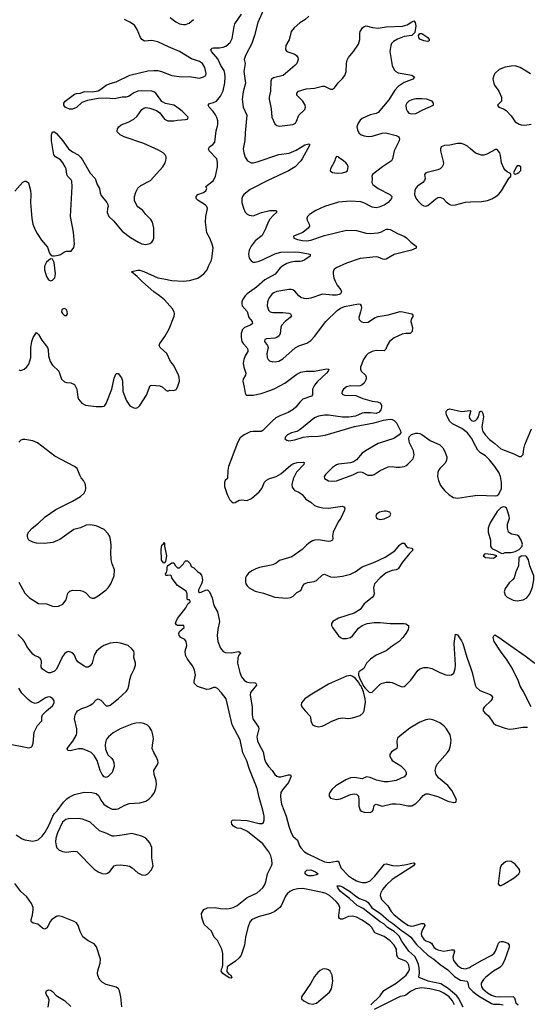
# Model space of a CAD drawing. Header units: inches. Extents: x 1449094 to 1618372, y 389908 to 534307.
# Tile 421 of 494: x 1565459 to 1570572, y 485375 to 495290. Entities that reach past the tile are written whole.
import ezdxf

# ---------------------------------------------------------------- set-up
doc = ezdxf.new("R2010")
doc.units = ezdxf.units.IN
doc.header["$MEASUREMENT"] = 0
for name, color, linetype in [('B5468', 7, 'Continuous'), ('B5469', 7, 'Continuous'), ('B5478', 7, 'Continuous'), ('B5479', 7, 'Continuous')]:
    doc.layers.add(name, color=color, linetype=linetype)

msp = doc.modelspace()

# ---------------------------------------------------------------- linework, layer by layer
at = {"layer": 'B5468', "color": 5}
for points, elevation in [([(1565450, 489628), (1565510, 489515.5), (1565557.1, 489470), (1565610, 489433.4), (1565650, 489412), (1565730, 489407.7), (1565790, 489384.9), (1565810, 489381.5), (1565850, 489384.4), (1565894.9, 489405.1), (1565928.2, 489450), (1565944.2, 489515.8), (1565963.6, 489536.4), (1565990, 489546.5), (1566070, 489543.2), (1566096.5, 489536.5), (1566122, 489522), (1566170, 489473), (1566190, 489466.4), (1566210, 489466.7), (1566250, 489488.7), (1566330, 489548.4), (1566351.6, 489570), (1566376.9, 489610), (1566409.8, 489690.2), (1566413.5, 489750), (1566389.6, 489810), (1566381.6, 489850), (1566378.7, 489930), (1566382, 489990), (1566380.9, 490000)], 520), ([(1566917.4, 490000), (1566917, 489990), (1566936.4, 489890), (1566926.2, 489833.8), (1566918, 489822), (1566910, 489819.3), (1566888.7, 489848.7), (1566882.8, 489957.2), (1566890, 489998), (1566892.2, 490000)], 480), ([(1568348.8, 490000), (1568303.5, 489956.5), (1568198.5, 489881.5), (1568076.9, 489843.1), (1568043.2, 489816.8), (1568010, 489801.5), (1567873.9, 489773.9), (1567838.2, 489761.8), (1567798.7, 489741.3), (1567764.5, 489715.6), (1567743.1, 489690), (1567733.8, 489670), (1567732.3, 489630), (1567738.2, 489610), (1567749.5, 489589.5), (1567769.5, 489569.5), (1567830, 489536.5), (1567914.1, 489514.1), (1568030, 489473.8), (1568150, 489466.7), (1568187.3, 489472.7), (1568214.3, 489485.7), (1568250, 489521.3), (1568290, 489543.8), (1568311.1, 489590), (1568329.1, 489610.9), (1568358.2, 489621.8), (1568426.3, 489633.7), (1568450, 489642.6), (1568510, 489701.3), (1568530, 489708.5), (1568590, 489680.9), (1568630, 489676.5), (1568710, 489687.1), (1568792, 489708), (1568838, 489730), (1568910, 489779.8), (1569033.1, 489826.9), (1569141.7, 489878.3), (1569236.5, 489943.5), (1569285.3, 490000)], 520), ([(1569344, 490000), (1569350.8, 489990), (1569370, 489976.3), (1569412, 489970), (1569418.8, 489950), (1569384.2, 489915.8), (1569313.2, 489826.8), (1569270, 489759.5), (1569250.3, 489749.7), (1569210, 489742.6), (1569150, 489720.4), (1569090.3, 489670), (1569034, 489610), (1569021.1, 489570), (1569030.3, 489510), (1569024.4, 489490), (1569009, 489471), (1568930, 489407.6), (1568888.4, 489351.6), (1568826.5, 489313.5), (1568670, 489264), (1568612.7, 489230), (1568599.6, 489210), (1568600.6, 489190), (1568608.7, 489170), (1568670, 489087.2), (1568690, 489068.7), (1568710, 489060.5), (1568730, 489059.1), (1568750, 489059.1), (1568790, 489070.7), (1568810, 489087.3), (1568870, 489163), (1568910, 489190.4), (1568958, 489210), (1569030, 489219.5), (1569090, 489218.7), (1569190, 489208.8), (1569330, 489210.4), (1569350, 489205.5), (1569374, 489190), (1569375.5, 489170), (1569370.5, 489150.5), (1569348.5, 489110), (1569318.7, 489070), (1569280.3, 489030), (1569210, 488982.6), (1569150, 488933.7), (1569050, 488891.1), (1568993, 488850), (1568952.4, 488810), (1568924, 488756), (1568875.9, 488724.1), (1568870.3, 488710), (1568872.4, 488690), (1568881.7, 488661.7), (1568920.7, 488580.7), (1568938, 488558), (1568980, 488520), (1568990, 488514), (1569010, 488517.4), (1569090, 488598), (1569110, 488610.3), (1569150, 488620.2), (1569190, 488620.8), (1569210, 488616.5), (1569290, 488578.4), (1569310, 488572.7), (1569330, 488575.5), (1569350, 488587.7), (1569399.1, 488640.9), (1569470, 488737.1), (1569490, 488754), (1569530, 488767), (1569570, 488767.6), (1569610, 488758.3), (1569690, 488716), (1569750, 488691.8), (1569790, 488688.5), (1569810, 488692.7), (1569831.3, 488710), (1569845.1, 488754.9), (1569847.5, 488792.5), (1569834, 489010), (1569850, 489102), (1569870, 489094.8), (1569910, 489036.3), (1569922.6, 489010), (1569962.9, 488870), (1570000, 488768)], 520), ([(1568995.9, 485370), (1569090, 485461.1), (1569126.7, 485513.3), (1569252.6, 485590), (1569352.8, 485670), (1569379.1, 485710), (1569384.5, 485730), (1569378.4, 485770), (1569369, 485790), (1569350, 485811.2), (1569277.5, 485837.4), (1569266.3, 485846.3), (1569259.1, 485870), (1569253, 485930), (1569229.9, 485970), (1569190, 486014.4), (1569130, 486059.9), (1569034.6, 486094.6), (1569006, 486150), (1568985.7, 486170), (1568910, 486223.1), (1568850, 486252.5), (1568810, 486263.4), (1568770, 486259.6), (1568710, 486233.3), (1568690, 486232.3), (1568680, 486240), (1568673.3, 486250), (1568672.3, 486270), (1568684.2, 486350), (1568670, 486383.1), (1568647, 486410), (1568580.7, 486470), (1568543.9, 486490), (1568510, 486500.5), (1568310, 486541.2), (1568260.7, 486539.3), (1568212.3, 486527.7), (1568179.5, 486510), (1568153.2, 486486.8), (1568136.8, 486463.2), (1568092.1, 486367.9), (1568078.7, 486350), (1568028.1, 486310), (1567984.9, 486290), (1567862.2, 486257.8), (1567795.5, 486224.5), (1567776.8, 486203.2), (1567757.1, 486150), (1567732.1, 486050), (1567723.7, 485970), (1567690, 485868.7), (1567670, 485842), (1567631.3, 485810), (1567547.5, 485752.5), (1567545.1, 485705.1), (1567562.5, 485682.5), (1567586, 485670), (1567594.8, 485645.2), (1567590, 485638), (1567570, 485642.7), (1567505.9, 485685.9), (1567489.8, 485710), (1567491.8, 485730), (1567502.4, 485750), (1567506.7, 485773.3), (1567505.5, 485885.5), (1567495.8, 485930), (1567450, 486018.4), (1567419.3, 486050), (1567391.9, 486111.9), (1567318.6, 486178.6), (1567294, 486250), (1567288.7, 486290), (1567314, 486330), (1567352.1, 486347.9), (1567429.6, 486350.4), (1567481.2, 486341.2), (1567538, 486338), (1567570, 486339.7), (1567610, 486349.2), (1567650, 486370.8), (1567749.1, 486450.9), (1567850, 486498.2), (1567909.1, 486550), (1567925.2, 486574.8), (1567938.3, 486610), (1567955.5, 486690), (1567995.4, 486770), (1568000.7, 486790), (1568000.2, 486830), (1567988.7, 486870), (1567969.9, 486910), (1567909.3, 486990), (1567754.6, 487114.6), (1567690, 487145.9), (1567650.7, 487150.7), (1567630, 487158.5), (1567611.6, 487170), (1567594.5, 487190), (1567592, 487210), (1567597, 487223), (1567604, 487230), (1567626.7, 487233.3), (1567750, 487227.8), (1567870, 487194.7), (1567902.6, 487197.4), (1567914, 487206), (1567921.7, 487230), (1567920.8, 487270), (1567908.1, 487330), (1567870, 487459.5), (1567849.9, 487550), (1567769.1, 487750), (1567745.7, 487825.7), (1567707.3, 487907.3), (1567679.4, 488039.4), (1567598, 488190), (1567540.3, 488450), (1567493, 488513), (1567450, 488555.1), (1567430, 488564.2), (1567410, 488566), (1567370, 488549.7), (1567345.6, 488545.6), (1567250, 488574.5), (1567217, 488610), (1567215.6, 488630), (1567229.8, 488690), (1567220.8, 488740.8), (1567202.2, 488782.2), (1567150, 488851.6), (1567127.7, 488890), (1567125.3, 488930), (1567141.6, 488990), (1567137, 489030), (1567121.2, 489050), (1567082, 489070), (1567064, 489090), (1567062.7, 489110), (1567069.5, 489130.5), (1567116, 489170), (1567113.2, 489190), (1567050, 489189), (1567037.5, 489197.5), (1567029.6, 489210), (1567033.6, 489230), (1567050, 489261.6), (1567131.8, 489368.2), (1567153.1, 489406.9), (1567175.1, 489430), (1567175.1, 489435.1), (1567170, 489448), (1567149.3, 489449.3), (1567144.9, 489464.9), (1567146.8, 489510), (1567136.7, 489536.6), (1567050, 489592.6), (1567004, 489650), (1566991.6, 489670), (1566987.7, 489687.7), (1566977.5, 489697.5), (1566950, 489692), (1566933.2, 489693.2), (1566930, 489698), (1566928.3, 489710), (1566937.2, 489722.7), (1566945.4, 489750), (1566943.6, 489776.4), (1566949.3, 489790.7), (1566990, 489821), (1567010, 489822), (1567030, 489792), (1567050, 489772), (1567070, 489772), (1567108, 489810), (1567118, 489830), (1567130, 489842), (1567150, 489842), (1567175.3, 489815.3), (1567185.4, 489785.4), (1567214, 489770), (1567254, 489730), (1567270, 489722), (1567290, 489698), (1567300.5, 489650), (1567297, 489630), (1567291.2, 489608.8), (1567259.3, 489550), (1567259.1, 489530), (1567270, 489523.1), (1567286.2, 489526.2), (1567330, 489547), (1567350, 489548.4), (1567370, 489530.4), (1567398, 489470), (1567415.1, 489390), (1567450, 489328), (1567469.3, 489250), (1567470, 489229), (1567453.6, 489150), (1567448.8, 489088.8), (1567455.5, 489030), (1567480.3, 488960.3), (1567507, 488927), (1567530, 488917.1), (1567590, 488913.2), (1567667.7, 488927.7), (1567679.5, 488919.5), (1567681.6, 488910), (1567667.8, 488892.3), (1567655.9, 488864.1), (1567653.2, 488810), (1567677.5, 488717.5), (1567694.7, 488674.7), (1567719.6, 488639.7), (1567742.8, 488622.8), (1567770, 488615), (1567831.6, 488611.6), (1567841.6, 488601.6), (1567843.7, 488590), (1567785.2, 488514.8), (1567778.8, 488490), (1567801.3, 488370), (1567801.2, 488290), (1567807.6, 488250), (1567865.2, 488165.2), (1567867.1, 488150), (1567847.8, 488070), (1567854.2, 488030), (1567870, 487990.2), (1567910, 487917.4), (1567924.9, 487844.9), (1567937.7, 487810), (1567965.9, 487770), (1568003.3, 487730), (1568030, 487689.2), (1568050, 487671.8), (1568070, 487666), (1568090, 487666.7), (1568167.1, 487687.1), (1568185.8, 487685.8), (1568193.4, 487673.4), (1568167.6, 487610), (1568104.5, 487535.5), (1568090.1, 487510), (1568085.3, 487474.7), (1568088.9, 487430), (1568097.4, 487390), (1568143.3, 487270), (1568168.6, 487170), (1568190, 487113.4), (1568211.8, 487070), (1568258.5, 487030), (1568278.6, 486970), (1568291, 486950), (1568329.2, 486910), (1568360.9, 486890), (1568530, 486811.2), (1568575.6, 486804.4), (1568650, 486818.2), (1568670, 486815.8), (1568693.6, 486750), (1568769.8, 486669.8), (1568810, 486640.9), (1568850, 486619.3), (1568870, 486610.7), (1568910, 486603.3), (1568950, 486601.5), (1568990, 486619.2), (1569035.6, 486664.4), (1569133.6, 486786.4), (1569150, 486790.6), (1569214.1, 486774.1), (1569269.4, 486769.4), (1569356.4, 486783.6), (1569410, 486797.7), (1569430, 486799.3), (1569435.8, 486795.8), (1569438.4, 486790), (1569426.4, 486770), (1569210, 486631.9), (1569150, 486574.3), (1569114.1, 486530), (1569092.7, 486490), (1569089.5, 486470), (1569103.5, 486430), (1569166.4, 486366.4), (1569199.3, 486310), (1569230, 486276.4), (1569310, 486211.2), (1569370, 486173.7), (1569403.6, 486163.6), (1569430, 486164.3), (1569507.6, 486187.6), (1569534.4, 486190), (1569538.7, 486170), (1569517.1, 486130), (1569503.6, 486090), (1569505.9, 486065.9), (1569529.4, 486030), (1569550, 486014.4), (1569590, 486001.2), (1569608, 485990), (1569631, 485950), (1569650, 485933.9), (1569670, 485925), (1569730, 485911.8), (1569804.9, 485924.9), (1569830, 485923.6), (1569839.7, 485910), (1569821.9, 485850), (1569830, 485815.8), (1569870, 485767.5), (1569910, 485739.7), (1569950, 485733.9), (1569990, 485745.5), (1570000, 485751.4)], 480), ([(1565423.6, 487083.6), (1565483.4, 487043.4), (1565510, 487031.8), (1565590, 487017.6), (1565646.6, 487033.4), (1565687, 487070), (1565715.6, 487110), (1565756.6, 487183.4), (1565793.2, 487270), (1565810, 487298), (1565836.5, 487323.5), (1565901.2, 487410), (1565935.3, 487444.7), (1565958.3, 487461.7), (1566010, 487488.4), (1566110, 487510.3), (1566187.1, 487507.1), (1566230, 487497.1), (1566255.6, 487475.6), (1566275.5, 487430), (1566307.7, 487390), (1566350, 487359.5), (1566390, 487340.3), (1566430, 487340.2), (1566450, 487345.5), (1566517.8, 487382.2), (1566562.4, 487397.6), (1566670, 487403.2), (1566730, 487422), (1566759.1, 487440.9), (1566790, 487470.3), (1566816.1, 487510), (1566831.6, 487550), (1566836.8, 487590), (1566834.8, 487630), (1566814.2, 487690), (1566811, 487729), (1566847.8, 487790), (1566852.8, 487810), (1566851.2, 487830), (1566834, 487870), (1566809.8, 487910), (1566795, 487950), (1566795.7, 487984.3), (1566807.2, 488050), (1566801.7, 488090), (1566788.4, 488130), (1566766.5, 488166.5), (1566745.4, 488185.4), (1566710, 488203.5), (1566675.3, 488210), (1566630, 488207.6), (1566590, 488197.7), (1566470, 488150.6), (1566400.8, 488110), (1566353.8, 488070), (1566338, 488050), (1566327.8, 488030), (1566318.5, 487990), (1566324.1, 487944.1), (1566348.5, 487888.5), (1566386.7, 487850), (1566400.3, 487830), (1566408.5, 487810), (1566411.8, 487770), (1566390, 487709.4), (1566350, 487669.4), (1566330, 487659.3), (1566310, 487666), (1566288.4, 487688.5), (1566269.7, 487730), (1566239.8, 487830), (1566210, 487881.1), (1566180.4, 487910), (1566150, 487925.8), (1566090, 487947.2), (1566052.9, 487947.1), (1565968.5, 487928.5), (1565944, 487930), (1565940.1, 487940.1), (1565938.4, 487950), (1565995.4, 488024.6), (1566030.8, 488090), (1566035.5, 488110), (1566035, 488150), (1566009.8, 488250), (1566018.3, 488290), (1566030, 488315.5), (1566042.9, 488330), (1566085.9, 488354.1), (1566134, 488370), (1566170, 488388.2), (1566194.6, 488405.4), (1566230, 488441.6), (1566250, 488451.8), (1566278, 488438), (1566330, 488380.4), (1566350, 488379.5), (1566370, 488387), (1566449.6, 488450), (1566533.3, 488530), (1566547.8, 488550), (1566558.9, 488581.1), (1566570, 488644.7), (1566583.5, 488690), (1566613.7, 488750), (1566625.7, 488790), (1566625.4, 488810), (1566610, 488868), (1566612.4, 488910), (1566608.7, 488930), (1566590, 488956.4), (1566550, 488987.1), (1566473.3, 489013.3), (1566430, 489017.8), (1566370, 489012.3), (1566306.4, 488990), (1566276.5, 488970), (1566233.1, 488930), (1566210.3, 488890), (1566189.1, 488810.9), (1566170, 488782.7), (1566150, 488771.8), (1566130, 488771.6), (1566110, 488779.6), (1566044.6, 488824.6), (1566028, 488848), (1566009.5, 488890), (1565990, 488914), (1565950, 488926.6), (1565930, 488920.9), (1565910, 488906), (1565890, 488879.3), (1565831.4, 488750), (1565810.6, 488729.4), (1565770, 488713), (1565750, 488714.9), (1565730, 488723.2), (1565688.2, 488750), (1565676.8, 488770), (1565678.8, 488830), (1565670, 488853.3), (1565650, 488871.1), (1565607.9, 488888), (1565590, 488900.5), (1565530, 488979.8), (1565506.5, 489030), (1565492.2, 489050), (1565438.9, 489098.9)], 520), ([(1565330, 488001.6), (1565550, 487958.8), (1565574.2, 487965.8), (1565583.7, 487976.3), (1565593.4, 488006.6), (1565604.2, 488115.8), (1565637.7, 488182.3), (1565682, 488230), (1565681.2, 488270), (1565689.3, 488290), (1565728.2, 488331.8), (1565790, 488381.6), (1565807, 488410), (1565806.6, 488430), (1565792.9, 488452.9), (1565770, 488469.3), (1565750, 488472.3), (1565717.5, 488462.5), (1565650, 488414), (1565614.4, 488405.6), (1565578.6, 488418.6), (1565545.4, 488445.4), (1565481.2, 488510), (1565450, 488559)], 540), ([(1566486.4, 485350), (1566479, 485450), (1566466, 485510), (1566452.7, 485532.7), (1566430, 485549.6), (1566330, 485575.1), (1566294.3, 485594.3), (1566264.1, 485624.1), (1566246, 485666), (1566243.5, 485690), (1566246.1, 485713.9), (1566271.1, 485790), (1566271.3, 485830), (1566234.2, 485954.2), (1566210, 485985.2), (1566150, 486014), (1566096.2, 486056.2), (1566067.3, 486107.3), (1566049.6, 486170), (1566030, 486197), (1566009, 486210), (1565890, 486257), (1565850, 486266.6), (1565830, 486260.9), (1565784, 486230), (1565764.9, 486210), (1565734.9, 486145.1), (1565710, 486132.3), (1565690, 486142), (1565642.4, 486182.4), (1565594.2, 486194.2), (1565581.6, 486201.6), (1565576, 486210), (1565575.6, 486230), (1565587.8, 486272.2), (1565596.4, 486330), (1565595.6, 486350), (1565578.7, 486390), (1565530, 486458.3), (1565472.2, 486512.2), (1565410, 486591.1)], 520), ([(1569926.2, 485346.2), (1569878.3, 485438.3), (1569861.6, 485461.6), (1569775.5, 485535.5), (1569700, 485580), (1569573.3, 485610), (1569483.8, 485643.8), (1569479.7, 485650), (1569486.3, 485693.6), (1569483.6, 485743.6), (1569476.7, 485776.7), (1569453.6, 485833.6), (1569437.6, 485857.6), (1569380.3, 485910), (1569309.2, 486010), (1569280.2, 486060.2), (1569261.7, 486081.7), (1569229.9, 486109.9), (1569162.4, 486150), (1569125.5, 486185.5), (1569090, 486205.3), (1568919.2, 486339.2), (1568858, 486370), (1568782, 486442), (1568692, 486510), (1568662.7, 486550), (1568658, 486570), (1568682, 486570), (1568710, 486557.1), (1568790, 486508.2), (1568844.5, 486464.5), (1568881.5, 486441.5), (1568952.6, 486412.6), (1568970, 486401.3), (1569007.5, 486347.5), (1569093.2, 486290), (1569175.8, 486215.8), (1569216.9, 486190), (1569302.3, 486122.3), (1569377.8, 486070), (1569399, 486050), (1569457.5, 485977.5), (1569570, 485870.1), (1569631.8, 485830), (1569694.7, 485774.7), (1569770, 485723.2), (1569837, 485656.9), (1569900, 485620), (1569967, 485607), (1569974.4, 485594.4), (1569975, 485570), (1569984.6, 485544.6), (1570000, 485528.6)], 460), ([(1569838, 485370), (1569818.5, 485410), (1569783.4, 485450), (1569730, 485487.7), (1569690, 485508), (1569588.7, 485531.3), (1569510, 485540.4), (1569450, 485530.9), (1569395, 485505), (1569350, 485468.2), (1569330, 485460.2), (1569290, 485453.9), (1569030, 485324.4)], 480), ([(1565746.8, 485346.8), (1565756.5, 485416.5), (1565746.6, 485446.6), (1565729, 485470), (1565724, 485490), (1565730, 485512), (1565750, 485522), (1565770, 485518), (1565790, 485504.7), (1565825.5, 485465.5), (1565910, 485414), (1565973.4, 485353.4)], 520)]:
    msp.add_lwpolyline(points, dxfattribs=dict(at, elevation=elevation))
for points, elevation in [([(1568790, 488686), (1568750, 488678.2), (1568570, 488598.5), (1568384.4, 488490), (1568330.5, 488450), (1568298, 488410), (1568293.4, 488390), (1568302, 488370), (1568333, 488330), (1568380.5, 488280.5), (1568386.6, 488266.6), (1568390.4, 488230), (1568410, 488190.7), (1568430, 488179.3), (1568470, 488170.4), (1568504.4, 488175.6), (1568530, 488186), (1568597.6, 488222.4), (1568670, 488253.4), (1568710, 488261.1), (1568770, 488254.6), (1568810, 488258.7), (1568890, 488283.1), (1568918.4, 488310), (1568930, 488332), (1568941.8, 488418.2), (1568939.8, 488450), (1568922.7, 488522.7), (1568898.7, 488578.7), (1568890, 488585.7), (1568875.8, 488615.8), (1568839, 488659), (1568815.9, 488675.9)], 520), ([(1569590, 488245.3), (1569550, 488239.3), (1569490, 488216.1), (1569390, 488156.8), (1569290, 488079.1), (1569265.7, 488054.3), (1569256.1, 488030), (1569261.6, 487970), (1569258.8, 487950), (1569203.7, 487916.3), (1569187.6, 487890), (1569186, 487870), (1569211.4, 487831.4), (1569297.8, 487777.8), (1569337.8, 487737.8), (1569351.6, 487710), (1569352, 487690), (1569330, 487664.7), (1569250, 487629.8), (1569170, 487615.3), (1569130, 487616.4), (1569052, 487632), (1568990, 487659.1), (1568952.5, 487667.5), (1568910, 487644.5), (1568830, 487659.3), (1568790, 487655.3), (1568742.7, 487637.3), (1568643, 487577), (1568601.8, 487538.2), (1568583.1, 487510), (1568575.5, 487490), (1568574.8, 487470), (1568590, 487451), (1568650, 487439.5), (1568690, 487444.9), (1568790, 487488.8), (1568830, 487494.9), (1568850.8, 487490), (1568870.4, 487470), (1568875.8, 487430), (1568874.9, 487370), (1568890, 487331), (1568901.6, 487321.6), (1568930, 487310.7), (1568990, 487305.3), (1569010, 487315.5), (1569018.9, 487330), (1569030, 487376), (1569035.6, 487384.4), (1569049.7, 487390.3), (1569110, 487370.3), (1569207.4, 487392.6), (1569250, 487395.6), (1569291.4, 487391.4), (1569370, 487373.4), (1569410, 487375.3), (1569450, 487398.3), (1569490, 487436.9), (1569522.8, 487477.2), (1569550, 487494.3), (1569574.9, 487494.9), (1569670, 487468), (1569770, 487422), (1569830, 487408.7), (1569852.3, 487410), (1569858.4, 487430), (1569853.3, 487450), (1569811.1, 487530), (1569770, 487577.6), (1569676.6, 487656.6), (1569655.4, 487690), (1569645.4, 487730), (1569652.6, 487770), (1569664.8, 487795.2), (1569769.7, 487910.3), (1569785.4, 487934.6), (1569799.5, 487980.5), (1569804.2, 488035.8), (1569795, 488090), (1569758.5, 488150), (1569730, 488179.8), (1569690, 488208.7), (1569630, 488236.8)], 520), ([(1566050, 487246), (1565950, 487242.7), (1565924.9, 487235.1), (1565890, 487208.7), (1565839.2, 487100.8), (1565822.6, 487050), (1565819.6, 487010), (1565826, 486970), (1565833.7, 486950), (1565852.7, 486930), (1565890, 486912.7), (1565910, 486910.2), (1565930.9, 486909.1), (1565999, 486919), (1566035.1, 486915.1), (1566210, 486737.1), (1566249, 486709), (1566290, 486692), (1566326, 486690), (1566343.7, 486696.3), (1566365.7, 486714.3), (1566410, 486768.4), (1566430, 486776.5), (1566470, 486778.9), (1566530, 486774.9), (1566564.9, 486764.9), (1566590.3, 486750.2), (1566650, 486699.3), (1566690, 486679.3), (1566723.3, 486676.7), (1566750, 486688), (1566786.6, 486730), (1566803.7, 486770), (1566791.6, 486850), (1566790, 486955.3), (1566770, 487002.7), (1566729.2, 487050), (1566689.7, 487069.7), (1566590, 487096.2), (1566490, 487077.6), (1566410, 487067.3), (1566390, 487069.6), (1566335.8, 487095.8), (1566262.2, 487122.2), (1566170, 487208), (1566130, 487228), (1566090, 487241.3)], 520), ([(1568370, 486669.5), (1568350, 486677.2), (1568334, 486690), (1568334, 486710), (1568352.9, 486727.1), (1568390, 486730.3), (1568438.8, 486710), (1568466, 486690), (1568450, 486680.9), (1568410, 486669.6)], 460), ([(1568530, 485732.6), (1568510, 485727.8), (1568484.9, 485715.1), (1568463.4, 485696.6), (1568430, 485656), (1568392.6, 485587.4), (1568297.3, 485450), (1568296, 485430), (1568321, 485410), (1568370, 485383.8), (1568410, 485376.4), (1568450, 485386), (1568580.7, 485499.3), (1568599.3, 485530), (1568614, 485610), (1568607.8, 485670), (1568585.1, 485710), (1568570, 485722.4), (1568550, 485729.6)], 520)]:
    msp.add_lwpolyline(points, close=True, dxfattribs=dict(at, elevation=elevation))
at = {"layer": 'B5469', "color": 5}
for points, elevation in [([(1567914.8, 495390), (1567859.1, 495260.9), (1567823.5, 495130), (1567795.6, 495050), (1567734, 494930), (1567720.6, 494890), (1567730.3, 494850), (1567717.3, 494770), (1567733.8, 494650), (1567710, 494563.7), (1567700.4, 494490), (1567711.5, 494410), (1567746.4, 494330), (1567730.2, 494150), (1567727.7, 494072.3), (1567711.3, 493990), (1567715.8, 493950), (1567730, 493907.3), (1567753.4, 493870), (1567790, 493850.4), (1567810.4, 493850.4), (1567850, 493859), (1568070, 493932), (1568172.3, 493947.7), (1568243.5, 493976.5), (1568330, 494030.5), (1568370, 494038.8), (1568381, 494030), (1568303.8, 493890), (1568290, 493869.5), (1568234.4, 493810), (1568168, 493770), (1567957.6, 493670), (1567780.8, 493579.2), (1567716.9, 493530), (1567702.8, 493510), (1567696.9, 493490), (1567698.2, 493450), (1567712.1, 493392.1), (1567730, 493353.4), (1567750, 493333), (1567770, 493321.6), (1567810, 493315.8), (1567895.1, 493350), (1567978, 493370), (1568042, 493370), (1568050.7, 493350.7), (1568016.5, 493323.5), (1567978.4, 493281.6), (1567961.1, 493250), (1567936.1, 493183.9), (1567901.7, 493118.3), (1567830, 493062.7), (1567789.3, 493010), (1567771.3, 492970), (1567763.6, 492930), (1567770.2, 492890.2), (1567790, 492860.5), (1567810.4, 492850.3), (1567830.4, 492850.4), (1567870, 492860.2), (1567910, 492874.3), (1568030, 492933.9), (1568090, 492948.6), (1568230, 492952.9), (1568278, 492950), (1568384.7, 492930), (1568386, 492910), (1568330, 492872.3), (1568301.1, 492858.9), (1568285.5, 492854.5), (1568230, 492855.3), (1568190, 492849.8), (1568150, 492834.6), (1568110, 492812.2), (1568083.5, 492790), (1568033.7, 492726.3), (1567928.6, 492671.4), (1567844.1, 492595.9), (1567749.3, 492530), (1567729.4, 492510), (1567703.2, 492470), (1567696.1, 492450), (1567695.3, 492430), (1567701.5, 492410), (1567750.7, 492350.7), (1567768.5, 492290), (1567799.5, 492250), (1567804.4, 492230), (1567784.1, 492215.9), (1567723.6, 492190), (1567704.7, 492170), (1567690.1, 492129.8), (1567690.2, 492090), (1567698.2, 492050), (1567708.6, 492028.6), (1567747.2, 491990), (1567758.4, 491970), (1567758.4, 491950), (1567730, 491904), (1567715.3, 491870), (1567708.9, 491830), (1567715.7, 491790), (1567738, 491730), (1567733.2, 491710), (1567711.3, 491670), (1567707.2, 491650), (1567721.2, 491590), (1567728.9, 491530), (1567736.7, 491516.7), (1567748.4, 491508.4), (1567810, 491510.2), (1567890, 491525.7), (1567990, 491558.6), (1568030, 491575.8), (1568130, 491631.2), (1568250, 491721.7), (1568290, 491742.6), (1568346, 491750), (1568430, 491751.3), (1568550, 491776), (1568571.3, 491770), (1568564.7, 491750), (1568550.7, 491730), (1568456.9, 491643.1), (1568428.7, 491611.3), (1568409.1, 491570), (1568408.5, 491511.5), (1568399.9, 491500.1), (1568311.1, 491468.9), (1568279.5, 491440.5), (1568241.1, 491390), (1568215, 491364.9), (1568164.3, 491335.7), (1568078.9, 491301), (1568040.3, 491279.7), (1568004.2, 491250), (1567907.8, 491152.2), (1567890, 491144.1), (1567810, 491144.5), (1567780.2, 491139.8), (1567719.1, 491110), (1567680.4, 491079.6), (1567653.1, 491030), (1567563.8, 490790), (1567555, 490750), (1567551.7, 490670), (1567530, 490649.2), (1567520.4, 490630), (1567521.1, 490590), (1567549.1, 490509.1), (1567576.2, 490456.2), (1567594.2, 490434.2), (1567610, 490426.7), (1567630, 490428.5), (1567670, 490453), (1567690, 490456.4), (1567750, 490447.7), (1567794.7, 490470), (1567870, 490537), (1567896.9, 490570), (1567926.3, 490633.7), (1567945.5, 490654.5), (1567970, 490667.6), (1568040.9, 490690), (1568090, 490717.3), (1568190, 490805.2), (1568210, 490818), (1568255.3, 490830), (1568314.9, 490834.9), (1568326, 490830), (1568320.4, 490810), (1568247.6, 490732.4), (1568212.7, 490667.3), (1568199.2, 490610), (1568204.5, 490584.4), (1568219.1, 490559.1), (1568230, 490548.9), (1568270, 490531.4), (1568304.4, 490510), (1568342.8, 490462.8), (1568390, 490433.4), (1568430, 490399.1), (1568464.7, 490384.7), (1568513.8, 490373.8), (1568570, 490372.2), (1568710, 490390.4), (1568724, 490384), (1568733.2, 490373.2), (1568730.6, 490350), (1568693.4, 490270), (1568667.1, 490232.9), (1568618, 490130), (1568610.7, 490090.7), (1568614, 490070), (1568610, 490049.2), (1568590, 490039.3), (1568570, 490036.2), (1568470, 490051.1), (1568430, 490049.8), (1568410, 490043.5), (1568370, 490020.4), (1568348.8, 490000)], 520), ([(1565410, 493564.7), (1565490, 493656), (1565510, 493666), (1565525.4, 493665.4), (1565547.3, 493647.3), (1565566.4, 493570), (1565570.3, 493530), (1565568.6, 493448.6), (1565581.6, 493290), (1565592.4, 493230), (1565614.7, 493174.7), (1565636.2, 493136.2), (1565679.1, 493070), (1565738.4, 492998.4), (1565758.8, 492938.8), (1565776.9, 492916.9), (1565790, 492911.3), (1565810, 492911.3), (1565850, 492918), (1565870, 492926), (1565910, 492953.4), (1565930, 492959.1), (1565979, 492961), (1566003.2, 492996.8), (1566012.3, 493030), (1565999.7, 493150), (1565969.7, 493310), (1565987.2, 493610), (1565983.9, 493663.9), (1565977.7, 493677.7), (1565945.2, 493710), (1565932.7, 493730), (1565925.6, 493790), (1565918.7, 493810), (1565893.3, 493850), (1565870, 493879.5), (1565819, 493910), (1565804.5, 493930), (1565779.5, 494070), (1565780.9, 494130), (1565790, 494162), (1565810, 494161), (1565830, 494142.8), (1565894, 494070), (1565950.8, 493990), (1565990, 493960.7), (1566048.5, 493928.5), (1566070, 493907.3), (1566090, 493880.7), (1566170, 493744.9), (1566219.1, 493690), (1566238.8, 493630), (1566261.6, 493590), (1566268.3, 493548.3), (1566278.8, 493518.8), (1566336, 493450), (1566346.8, 493430), (1566351, 493410), (1566344, 493390), (1566340.7, 493350), (1566356, 493310), (1566405.1, 493265.1), (1566490, 493162), (1566576.2, 493096.2), (1566654.8, 493050), (1566690, 493034.4), (1566730, 493026.4), (1566770, 493035.5), (1566790, 493050.7), (1566804.5, 493070), (1566811.5, 493090), (1566809.6, 493190), (1566798.4, 493250), (1566779.7, 493279.8), (1566729.2, 493330), (1566699.3, 493370), (1566650, 493407), (1566639.7, 493419.7), (1566616.9, 493470), (1566614.7, 493510), (1566627.2, 493552.8), (1566650, 493595.5), (1566679.5, 493620.5), (1566777, 493670), (1566901.3, 493810), (1566924.2, 493850), (1566934, 493890), (1566934, 493910), (1566924.5, 493930), (1566904.5, 493950), (1566857.4, 493977.4), (1566710, 494043.1), (1566510, 494109.6), (1566470, 494129.4), (1566442.5, 494162.5), (1566439.3, 494170), (1566443.7, 494190), (1566458, 494210), (1566482.7, 494230), (1566550, 494258.4), (1566609.7, 494290.3), (1566640.8, 494319.2), (1566690, 494386.8), (1566710, 494400.7), (1566730, 494404.9), (1566770, 494399.1), (1566835.9, 494375.9), (1566870, 494351.3), (1566916, 494290), (1566950, 494271), (1567010, 494270.8), (1567050, 494278.8), (1567130, 494284), (1567148, 494290), (1567155.3, 494310), (1567095.1, 494370), (1567030, 494420.7), (1567010, 494431.3), (1566927.3, 494447.3), (1566890, 494465.2), (1566830, 494549.4), (1566810, 494564.5), (1566790, 494571.3), (1566690, 494574.7), (1566650, 494569.6), (1566610, 494553.6), (1566561.3, 494518.7), (1566530, 494509.6), (1566490, 494511.2), (1566410, 494495.1), (1566330, 494501), (1566250, 494497.2), (1566142.3, 494477.7), (1566083.7, 494456.3), (1566030, 494407), (1565990, 494389.6), (1565962, 494390), (1565917.2, 494410), (1565902.9, 494430), (1565904.5, 494450), (1565917.2, 494470), (1566010, 494538.8), (1566030, 494546), (1566070, 494551), (1566112.7, 494567.3), (1566190, 494563.1), (1566250, 494574.9), (1566278, 494590), (1566330, 494630.8), (1566371.6, 494648.4), (1566430, 494664.4), (1566568.2, 494731.8), (1566750, 494774.2), (1566810, 494780.2), (1566850, 494777.8), (1566887.8, 494767.8), (1566990, 494726.9), (1567090, 494714.9), (1567170, 494719.3), (1567270, 494703), (1567310, 494714), (1567332.3, 494730), (1567337.6, 494750), (1567325.1, 494810), (1567300.5, 494850), (1567270, 494869.7), (1567190, 494895.5), (1567070, 494971.3), (1566957.5, 495017.5), (1566850, 495068.2), (1566790, 495080.8), (1566715.2, 495075.2), (1566690, 495089.5), (1566676.9, 495110), (1566643.5, 495190), (1566615.2, 495235.2), (1566570, 495266.3), (1566513.6, 495293.6)], 540), ([(1565450, 491764.4), (1565470, 491759.3), (1565504, 491770), (1565530, 491793.4), (1565550, 491820.7), (1565570.7, 491889.3), (1565570.8, 491990), (1565580.8, 492050), (1565596, 492090), (1565630, 492140.7), (1565650, 492122), (1565681.7, 492061.7), (1565740.3, 491990), (1565747.2, 491970), (1565750, 491904.7), (1565767.1, 491847.1), (1565790.3, 491810.3), (1565852.2, 491752.2), (1565880.5, 491670), (1565910, 491643.8), (1565930, 491637.1), (1565973.5, 491633.5), (1566010, 491615.5), (1566033.1, 491570), (1566043.1, 491490), (1566050.4, 491470), (1566086, 491430), (1566122.8, 491410), (1566230, 491394.9), (1566290, 491394.4), (1566310, 491399.1), (1566315.4, 491404.6), (1566330, 491426.8), (1566386.6, 491570), (1566410, 491681), (1566430, 491726), (1566450, 491726), (1566485.1, 491685.1), (1566493.9, 491653.9), (1566498.2, 491550), (1566530, 491459.5), (1566570, 491401.3), (1566610, 491380.3), (1566630, 491379.5), (1566650, 491386.4), (1566670, 491406), (1566735.3, 491510), (1566774.8, 491605.2), (1566790, 491610.6), (1566870, 491603.1), (1566893, 491593), (1566930, 491561), (1566950, 491551.3), (1566970, 491560.7), (1567010, 491558), (1567034.6, 491565.4), (1567050, 491590.6), (1567067.1, 491650), (1567066.6, 491690), (1567059.8, 491710), (1567010, 491807.3), (1566979.1, 491850), (1566940.7, 491930), (1566873.2, 491990), (1566864, 492010), (1566869, 492030), (1566920.5, 492099.5), (1566964.2, 492175.8), (1567015.4, 492304.6), (1567018.6, 492330), (1567015.4, 492350), (1566999.4, 492379.4), (1566916.1, 492470), (1566868.8, 492510), (1566810, 492550.5), (1566695.5, 492650), (1566643.7, 492703.7), (1566584, 492750), (1566600.7, 492759.3), (1566650, 492768.4), (1566670, 492767), (1566710, 492755.5), (1566850.2, 492690.2), (1566910, 492682.2), (1566990, 492663.6), (1567110, 492658.4), (1567170, 492662.6), (1567252.3, 492687.7), (1567313.3, 492730), (1567347.1, 492772.9), (1567359.3, 492810), (1567390, 492870.3), (1567398.9, 492910), (1567407.8, 492992.2), (1567398.3, 493030), (1567374.5, 493090), (1567345.4, 493145.4), (1567332, 493250), (1567333.4, 493310), (1567349.8, 493390), (1567342.5, 493410), (1567327.1, 493427.1), (1567257.6, 493470), (1567236.9, 493490), (1567236.9, 493510), (1567253.2, 493530), (1567309.2, 493550), (1567333.9, 493566.1), (1567343.7, 493590), (1567335.1, 493610), (1567409.8, 493670.2), (1567430, 493714), (1567449.9, 493810), (1567452.9, 493852.9), (1567443.1, 493890), (1567368.4, 493970), (1567360.5, 493990), (1567369.6, 494010), (1567405.5, 494034.5), (1567423.9, 494056.1), (1567437.2, 494170), (1567453.2, 494230), (1567453.5, 494273.5), (1567445, 494305), (1567431, 494331), (1567406.7, 494366.6), (1567368, 494410), (1567357.7, 494430), (1567371.9, 494448.1), (1567410, 494456.5), (1567440.5, 494470), (1567480, 494520), (1567507.4, 494572.6), (1567526, 494654), (1567529.9, 494710), (1567526.3, 494750), (1567518.4, 494778.4), (1567486.5, 494830), (1567455.8, 494895.8), (1567392, 494970), (1567385.2, 494990), (1567397.5, 495002.5), (1567411.9, 495008.1), (1567470, 495008.7), (1567510, 495014.9), (1567534.7, 495025.3), (1567579, 495061), (1567598.9, 495101.1), (1567618, 495222), (1567627.6, 495250), (1567694, 495346)], 520), ([(1566973.5, 495313.5), (1567030.6, 495270), (1567070, 495250.3), (1567110, 495242), (1567130, 495242), (1567164.6, 495255.4), (1567210, 495293.7)], 540), ([(1568370, 495326.6), (1568330.7, 495290), (1568281.2, 495258.8), (1568222, 495210), (1568194.9, 495170), (1568173.3, 495086.7), (1568138.8, 495030), (1568136, 494990), (1568150.7, 494970.7), (1568230, 494943), (1568248.6, 494928.6), (1568259.3, 494910), (1568262.4, 494890), (1568250.4, 494850), (1568231.3, 494828.7), (1568113.1, 494726.9), (1568015.8, 494704.2), (1567994.8, 494690), (1567988.4, 494671.6), (1567983.7, 494570), (1567970.5, 494510), (1567970.5, 494490), (1567992, 494392), (1567999.5, 494310), (1568030, 494242.8), (1568050, 494224), (1568077.3, 494217.3), (1568210, 494236), (1568236.3, 494250), (1568248.2, 494270), (1568269.8, 494330.2), (1568332.5, 494387.5), (1568338.4, 494410), (1568334, 494430), (1568310, 494469.2), (1568249, 494530), (1568249, 494550), (1568268.7, 494570), (1568345.9, 494594.1), (1568430, 494600.8), (1568510, 494620.3), (1568530, 494619.5), (1568590, 494590.4), (1568610, 494590.4), (1568630, 494605.5), (1568665.7, 494654.3), (1568710, 494697), (1568734, 494730), (1568746.9, 494770), (1568749.6, 494850), (1568756.9, 494883.1), (1568771, 494909), (1568820.7, 494970), (1568870, 495042.8), (1568885.6, 495090), (1568883.6, 495150), (1568889.6, 495170), (1568912.6, 495207.4), (1568930, 495223), (1568950, 495228.4), (1569011.1, 495211.1), (1569070, 495206.2), (1569150, 495218.2), (1569314.7, 495225.3), (1569362, 495238), (1569410, 495270.4), (1569430, 495277.3), (1569442.5, 495262.5), (1569448.2, 495230), (1569438, 495162), (1569410, 495131.8), (1569330, 495120.5), (1569265.1, 495094.9), (1569223.7, 495070), (1569204.9, 495050), (1569196.1, 495030), (1569186.4, 494970), (1569212.4, 494830), (1569230, 494787), (1569248.6, 494768.6), (1569270, 494756.5), (1569410, 494732.2), (1569434.8, 494710), (1569418.8, 494690), (1569330, 494657.6), (1569270, 494619.3), (1569238, 494582), (1569177.1, 494482.9), (1569070, 494357), (1569050, 494345.1), (1568990, 494331.3), (1568910, 494294.2), (1568890, 494277.7), (1568868, 494250), (1568856.5, 494210), (1568861.6, 494181.6), (1568876.4, 494150), (1568897.3, 494130), (1568930, 494119.6), (1568970, 494114.6), (1569010, 494117.4), (1569110, 494148.9), (1569148.3, 494151.7), (1569250, 494123.9), (1569279.5, 494110), (1569285.3, 494090), (1569281.7, 494070), (1569230.3, 493969.7), (1569214.9, 493890), (1569204, 493870), (1569112.1, 493807.9), (1569012, 493730), (1569004.7, 493715.3), (1569010.8, 493690.8), (1569006.8, 493650), (1569014.8, 493630), (1569070.8, 493590), (1569186.8, 493530), (1569206.8, 493510), (1569204.9, 493490), (1569170, 493449.4), (1569130, 493421.2), (1569078.5, 493401.5), (1569050, 493396), (1569010, 493403.7), (1568926, 493446), (1568895, 493455.1), (1568790, 493462.9), (1568670, 493451.4), (1568528.4, 493410), (1568441.3, 493370), (1568378.4, 493330), (1568358, 493310), (1568350.6, 493290), (1568354, 493270), (1568376.3, 493230), (1568377.1, 493210), (1568366, 493190), (1568310, 493146.9), (1568216, 493110), (1568221, 493090), (1568257.1, 493077.1), (1568306.1, 493066.1), (1568350, 493064), (1568390, 493070.2), (1568530, 493118.4), (1568750, 493170.2), (1568850, 493166.9), (1568950, 493139.6), (1568990, 493135.8), (1569070, 493144.4), (1569104.2, 493155.8), (1569150, 493179.5), (1569170, 493181.3), (1569190, 493176.4), (1569270, 493135.3), (1569330, 493110.4), (1569354.3, 493094.3), (1569397.3, 493050), (1569451, 493010), (1569451, 492990), (1569406.8, 492970), (1569230, 492925.8), (1569150, 492878), (1569130, 492874.6), (1569117.3, 492877.3), (1569070, 492898), (1569050, 492901.5), (1568890, 492884.2), (1568750, 492839.2), (1568647.1, 492792.9), (1568624.4, 492770), (1568615.8, 492750), (1568615.3, 492730), (1568622.6, 492690), (1568636.3, 492656.3), (1568658.3, 492618.3), (1568694.8, 492570), (1568701, 492550), (1568691, 492530), (1568675.9, 492524.1), (1568650, 492518), (1568610, 492516.2), (1568510, 492525.1), (1568393, 492487), (1568350, 492481.1), (1568323.3, 492483.3), (1568290, 492494), (1568269.7, 492509.7), (1568230, 492557), (1568210, 492569.5), (1568192.9, 492572.9), (1568170, 492574.3), (1568050, 492554.5), (1568018.4, 492541.6), (1568003.1, 492530), (1567970.4, 492490), (1567953.7, 492450), (1567951.8, 492410), (1567964.7, 492364.7), (1567980.5, 492350), (1568010, 492341.8), (1568110, 492343), (1568170, 492336), (1568186.8, 492330), (1568198, 492310), (1568184.9, 492290), (1568132.2, 492250), (1568095.3, 492210), (1568088.9, 492190), (1568083.7, 492130), (1568071.4, 492108.6), (1568050, 492091.5), (1568030, 492083.5), (1567943.5, 492076.5), (1567928.7, 492070), (1567924.2, 492050), (1567956.4, 492010), (1567963.1, 491990), (1567947.8, 491927.8), (1567950.3, 491890.3), (1567960.5, 491870), (1567976.5, 491856.5), (1568010, 491845.7), (1568050, 491847.7), (1568070, 491853.4), (1568110, 491875.8), (1568235, 491984.9), (1568270, 492005.7), (1568350, 492034), (1568390, 492058.4), (1568430, 492100.4), (1568542, 492250), (1568656.9, 492363.1), (1568690, 492384.2), (1568730, 492402), (1568870, 492430.5), (1568890, 492424.7), (1568898.8, 492410), (1568900.7, 492390), (1568893.4, 492350), (1568874.8, 492290), (1568878.8, 492270), (1568898, 492250), (1568921.6, 492241.6), (1568970, 492246), (1569032.4, 492287.6), (1569070, 492303.1), (1569170, 492317.7), (1569290, 492350.3), (1569318, 492350), (1569407.7, 492327.7), (1569420.7, 492310), (1569403.8, 492276.2), (1569399.5, 492250), (1569416.5, 492190), (1569413, 492150), (1569391.3, 492130), (1569350, 492129.7), (1569310, 492122.7), (1569230, 492087.4), (1569183.1, 492050), (1569160.4, 492010), (1569148.5, 491971.5), (1569130, 491954.5), (1569050, 491959.3), (1569010, 491948.7), (1568968.9, 491930), (1568948.9, 491910), (1568923.1, 491870), (1568892, 491790), (1568890.4, 491770), (1568897.6, 491750), (1568940.5, 491710), (1568950.4, 491690), (1568950.3, 491670), (1568930.3, 491629.7), (1568910, 491612), (1568890, 491602), (1568870, 491598.7), (1568790, 491603), (1568750, 491592.6), (1568720.5, 491570), (1568706, 491550), (1568704.7, 491524.7), (1568715.2, 491515.2), (1568730.4, 491510.4), (1568845.5, 491505.5), (1568914.4, 491474.4), (1569010, 491450.3), (1569062.8, 491442.8), (1569090, 491430.6), (1569102, 491410), (1569104, 491390), (1569097.5, 491362.5), (1569080.7, 491339.3), (1569050, 491325.2), (1568993, 491333), (1568930, 491332.3), (1568910, 491327.8), (1568842.8, 491297.3), (1568773.3, 491286.7), (1568710, 491288.4), (1568570, 491308.7), (1568530, 491308.7), (1568470, 491298), (1568430, 491279.7), (1568279.9, 491160.1), (1568250, 491143.7), (1568198, 491130), (1568156, 491110), (1568134.8, 491090), (1568131, 491070), (1568150, 491054.8), (1568170.7, 491050.7), (1568230, 491060.5), (1568313.8, 491086.2), (1568370, 491094.4), (1568470, 491096.5), (1568534.6, 491105.4), (1568830, 491192.7), (1569029.4, 491230.6), (1569122, 491258), (1569190, 491267.7), (1569210, 491264), (1569230, 491254.8), (1569254, 491230), (1569296, 491150), (1569298, 491130), (1569282, 491110), (1569227.5, 491072.5), (1569070, 491022), (1568940.5, 490950), (1568910, 490927), (1568850, 490857.2), (1568820.7, 490839.3), (1568790, 490829.3), (1568670, 490815.6), (1568650, 490806.6), (1568610, 490779.5), (1568539.1, 490710), (1568524.9, 490690), (1568530.7, 490670), (1568570, 490647.7), (1568610, 490643.2), (1568650, 490646.9), (1568814.2, 490705.9), (1568867.2, 490732.8), (1568890, 490739.1), (1568910, 490733), (1568964.1, 490704.1), (1569010, 490702.7), (1569030, 490710.3), (1569090, 490750.5), (1569170, 490787.7), (1569209.4, 490790.6), (1569250, 490783.8), (1569290, 490783.8), (1569330, 490790.4), (1569350, 490799.3), (1569370, 490813), (1569410, 490853.4), (1569421.6, 490870), (1569433, 490910), (1569426, 490950), (1569384.5, 491030), (1569377.2, 491070), (1569382, 491090), (1569407, 491113), (1569450, 491127.3), (1569470, 491127.3), (1569490, 491124), (1569510, 491114), (1569592.5, 491052.5), (1569690.4, 491010.3), (1569719.9, 490979.9), (1569739.1, 490950), (1569760.7, 490890), (1569758.8, 490850), (1569739.9, 490820.1), (1569690.4, 490769.6), (1569677.3, 490750), (1569670.4, 490729.6), (1569668.7, 490690), (1569676.4, 490650), (1569699, 490599), (1569737.1, 490550), (1569785.5, 490505.5), (1569830, 490479.5), (1569870, 490471.7), (1570000, 490491.3)], 540), ([(1570000, 493990.1), (1569970, 494015.4), (1569935.2, 494035.2), (1569910, 494042.3), (1569870, 494042.7), (1569790, 494026.3), (1569736.3, 494023.7), (1569704.7, 494010), (1569698.8, 493990), (1569699.1, 493970), (1569726.4, 493850), (1569724.4, 493830), (1569714.9, 493810), (1569693.4, 493790), (1569670, 493778), (1569550.9, 493749.1), (1569538, 493730), (1569544, 493690), (1569535.5, 493670), (1569518, 493650), (1569466.9, 493613.1), (1569450, 493593.6), (1569439.1, 493570), (1569436.9, 493530), (1569450, 493493), (1569470, 493464.9), (1569510, 493426.7), (1569530, 493416.4), (1569550, 493413), (1569570, 493418), (1569650, 493487.3), (1569670, 493500.7), (1569690, 493504), (1569724.7, 493490), (1569755.3, 493455.3), (1569792, 493430), (1569810, 493424), (1569850, 493425.5), (1569950, 493453.4), (1570000, 493455.2)], 560), ([(1570000, 491091.1), (1569970.4, 491130.4), (1569913.9, 491173.9), (1569819.7, 491219.8), (1569788.3, 491248.3), (1569759.6, 491310), (1569754, 491330), (1569755.1, 491350), (1569770, 491364.9), (1569790, 491372.2), (1569910, 491344.2), (1569994.8, 491354.8), (1570000, 491351.3)], 540), ([(1570000, 491342.6), (1569986.7, 491293.3), (1569990, 491278), (1570000, 491265.3)], 540), ([(1566380.9, 490000), (1566375.1, 490055.1), (1566366.2, 490086.2), (1566350, 490114), (1566310, 490158), (1566230, 490195.1), (1566170, 490204.7), (1566130, 490199.7), (1566070, 490175.1), (1566004.8, 490155.2), (1565863.4, 490056.6), (1565793.5, 490026.5), (1565710, 490015.1), (1565630, 490018), (1565590, 490028), (1565552.3, 490050), (1565539.5, 490070), (1565536.2, 490090), (1565538.4, 490110), (1565550, 490134), (1565583.7, 490170), (1565650, 490220.5), (1565716.9, 490283.1), (1565823.1, 490356.9), (1565990, 490441.6), (1566073.2, 490490), (1566110, 490521), (1566122.7, 490550), (1566126, 490570), (1566122, 490610), (1566102.9, 490650), (1566078, 490678), (1566063.3, 490703.3), (1566036.3, 490770), (1566010, 490792.3), (1565814.1, 490894.1), (1565638, 491030), (1565590, 491048.3), (1565510, 491064.2), (1565490, 491063.6), (1565470, 491055.6), (1565450, 491037)], 520), ([(1566892.2, 490000), (1566906.9, 490013.1), (1566910, 490024.7), (1566918, 490018), (1566917.4, 490000)], 480), ([(1569285.3, 490000), (1569290, 490005.5), (1569310, 490020.5), (1569330, 490020.7), (1569344, 490000)], 520)]:
    msp.add_lwpolyline(points, dxfattribs=dict(at, elevation=elevation))
for points, elevation in [([(1569570, 495069.4), (1569530, 495078), (1569490, 495093.2), (1569478, 495110), (1569475.1, 495130), (1569489.2, 495150), (1569510, 495152.4), (1569570.7, 495110), (1569584.7, 495090), (1569582, 495078)], 540), ([(1569510, 494494.7), (1569450, 494492.6), (1569410, 494483), (1569379.1, 494470), (1569358.4, 494450), (1569348.8, 494430), (1569352.3, 494392.3), (1569364.7, 494364.7), (1569378, 494350), (1569401.1, 494341.1), (1569450, 494344.9), (1569518.6, 494381.4), (1569628, 494430), (1569628.7, 494450), (1569615.3, 494470), (1569558, 494490)], 560), ([(1568650, 493914), (1568636, 493890), (1568634.8, 493870), (1568591, 493790), (1568587.3, 493770), (1568610.6, 493750.6), (1568655.9, 493744.1), (1568710, 493748), (1568742.9, 493757.1), (1568761.2, 493770), (1568766, 493810), (1568759.3, 493830), (1568745.2, 493850), (1568721.2, 493870), (1568678, 493898), (1568670, 493908.7)], 540), ([(1565770, 492882), (1565727.7, 492850), (1565710.4, 492809.6), (1565708.8, 492771.2), (1565730, 492702.8), (1565748.4, 492670), (1565770, 492661.6), (1565790, 492666), (1565814, 492690), (1565819.6, 492730), (1565806.6, 492846.6), (1565790, 492878)], 540), ([(1565910, 492382), (1565890, 492375.3), (1565884.7, 492370), (1565881, 492350), (1565890, 492332), (1565910, 492311.3), (1565930, 492312), (1565939, 492330), (1565933.2, 492370)], 540), ([(1569150, 490340.9), (1569130, 490340.9), (1569084.7, 490330), (1569051.3, 490310), (1569046.8, 490290), (1569054.4, 490274.4), (1569065.5, 490265.5), (1569090, 490258.8), (1569130, 490262.8), (1569188.7, 490290), (1569197.2, 490310), (1569188, 490330)], 540)]:
    msp.add_lwpolyline(points, close=True, dxfattribs=dict(at, elevation=elevation))
at = {"layer": 'B5478', "color": 5}
for points, elevation in [([(1570201.6, 490000), (1570201.6, 489990), (1570210, 489971), (1570221.3, 489961.3), (1570251.3, 489950), (1570310, 489918), (1570330, 489916), (1570350, 489924.7), (1570410, 489926), (1570450, 489936.3), (1570490, 489955.8), (1570519.7, 489990), (1570520.9, 490000)], 540), ([(1570609.7, 488370), (1570529.7, 488530), (1570498.4, 488578.4), (1570484.4, 488630), (1570421.1, 488761), (1570370, 488839.7), (1570301.1, 488930), (1570239.6, 489030), (1570229.5, 489070.5), (1570234, 489086), (1570245.6, 489094.4), (1570290, 489070.4), (1570404.6, 488984.6), (1570550, 488885.5), (1570648.7, 488810)], 520), ([(1570000, 488768), (1570018.1, 488718.1), (1570048.2, 488590), (1570058.3, 488570), (1570093.9, 488533.9), (1570196.5, 488496.5), (1570207.7, 488490), (1570221.6, 488470), (1570217.1, 488450), (1570203.8, 488430), (1570140.4, 488370), (1570128.2, 488350), (1570127.7, 488330), (1570144, 488310), (1570181.8, 488281.8), (1570230, 488206), (1570253, 488190), (1570350, 488154.9), (1570390, 488146.3), (1570431.1, 488148.9), (1570527.1, 488167.1), (1570574.6, 488165.4)], 520), ([(1570000, 485751.4), (1570110, 485816.8), (1570213.5, 485870), (1570238, 485890), (1570252.2, 485910), (1570282.7, 485990), (1570295.6, 486004.4), (1570310, 486008.9), (1570330, 486006.7), (1570374.4, 485990), (1570388.9, 485970), (1570388, 485950), (1570342.6, 485817.4), (1570315, 485765), (1570294.4, 485745.6), (1570230, 485710.4), (1570154.4, 485650), (1570130, 485625.5), (1570108.8, 485590), (1570106.1, 485570), (1570111.6, 485550), (1570124.1, 485530), (1570170, 485490.7), (1570210, 485468.7), (1570250, 485455.1), (1570289.1, 485449.1), (1570430, 485453.9), (1570441.9, 485441.9), (1570458, 485390), (1570480.9, 485370)], 480), ([(1570000, 485528.6), (1570023.8, 485503.8), (1570080.8, 485460.8), (1570210, 485382.4), (1570230, 485376.6), (1570296.1, 485376.1), (1570330, 485369.3)], 460)]:
    msp.add_lwpolyline(points, dxfattribs=dict(at, elevation=elevation))
for points, elevation in [([(1570150, 489912), (1570142, 489910), (1570126, 489890), (1570150, 489876), (1570230, 489868.2), (1570266, 489890), (1570230, 489901.2)], 540), ([(1570550, 489892.8), (1570510, 489889.4), (1570488.1, 489871.9), (1570483, 489790), (1570454.9, 489730), (1570439.1, 489670), (1570426.7, 489653.3), (1570390, 489621.2), (1570350, 489564), (1570337.3, 489530), (1570350, 489496), (1570370, 489474.8), (1570430, 489446), (1570470, 489438), (1570530, 489447.3), (1570568.7, 489470), (1570599, 489510), (1570625.6, 489574.4), (1570639.3, 489650), (1570637.2, 489690), (1570597.2, 489790), (1570585.2, 489850), (1570565.1, 489885.1)], 540), ([(1570370, 486818.4), (1570351, 486810), (1570310, 486772.3), (1570299.3, 486750), (1570278.4, 486590), (1570290.5, 486570.5), (1570310, 486572), (1570330, 486581.6), (1570438.7, 486650), (1570485.1, 486690), (1570496.8, 486710), (1570492.2, 486732.2), (1570450, 486787.6), (1570410, 486813)], 520)]:
    msp.add_lwpolyline(points, close=True, dxfattribs=dict(at, elevation=elevation))
at = {"layer": 'B5479', "color": 5}
for points, elevation in [([(1570604.4, 494744.4), (1570499.5, 494810), (1570450, 494825.1), (1570410, 494822.7), (1570350, 494810.8), (1570290, 494788.2), (1570245.7, 494750), (1570233.4, 494730), (1570225.7, 494690), (1570233.4, 494650), (1570242.6, 494630), (1570286, 494570), (1570312.7, 494510), (1570313, 494470), (1570271.3, 494430), (1570286, 494410), (1570333.1, 494393.1), (1570357.4, 494377.4), (1570410, 494322), (1570450, 494262), (1570490, 494237.1), (1570510.4, 494230.4), (1570548.3, 494228.3), (1570610, 494239.3)], 560), ([(1570000, 493455.2), (1570110, 493459.1), (1570170, 493470.6), (1570214.2, 493485.8), (1570255.3, 493510), (1570286.3, 493533.7), (1570312.5, 493567.5), (1570380.2, 493679.8), (1570396.4, 493703.6), (1570406, 493710), (1570406, 493730), (1570402, 493742), (1570370, 493758), (1570350, 493775.3), (1570335.5, 493795.5), (1570312.3, 493850), (1570302.5, 493922.5), (1570294.5, 493950), (1570270, 493982), (1570250, 493984), (1570163.4, 493936.6), (1570132.4, 493927.6), (1570110, 493927.6), (1570070, 493938), (1570050, 493948), (1570000, 493990.1)], 560), ([(1570000, 491265.3), (1570010, 491252.7), (1570030, 491247.4), (1570050, 491252.7), (1570067.3, 491270), (1570079.5, 491290), (1570090, 491334), (1570096.4, 491343.6), (1570110, 491351.3), (1570123.5, 491323.5), (1570130.3, 491290.3), (1570115.5, 491190), (1570116.5, 491170), (1570124.1, 491144.1), (1570146.7, 491110), (1570190, 491062), (1570243.4, 491023.4), (1570304.9, 490970), (1570437.3, 490917.3), (1570490, 490890.7), (1570509.2, 490890.8), (1570529.3, 490910.7), (1570536.3, 490970), (1570548.3, 491010), (1570613.3, 491170)], 540), ([(1570000, 491351.3), (1570002, 491350), (1570000, 491342.6)], 540), ([(1570000, 490491.3), (1570070, 490501.8), (1570250, 490494.9), (1570270, 490499.1), (1570286.2, 490513.8), (1570312.2, 490570), (1570313.1, 490630), (1570300.3, 490690), (1570285, 490730), (1570246.2, 490790), (1570190, 490859.8), (1570150, 490897.6), (1570099.7, 490930), (1570075.2, 490955.2), (1570052, 490992), (1570010, 491077.7), (1570000, 491091.1)], 540), ([(1570520.9, 490000), (1570522, 490010), (1570509.6, 490050), (1570486, 490090), (1570470, 490100.7), (1570411.4, 490111.4), (1570383.7, 490130), (1570371.6, 490170), (1570371.5, 490190), (1570373.3, 490210), (1570392, 490270), (1570389.5, 490289.5), (1570370, 490355.3), (1570361.2, 490370), (1570350, 490381.2), (1570330, 490385.2), (1570304.7, 490375.3), (1570270, 490337.2), (1570202.4, 490230), (1570184.4, 490190), (1570179.3, 490170), (1570179.1, 490130), (1570202, 490050), (1570201.6, 490000)], 540)]:
    msp.add_lwpolyline(points, dxfattribs=dict(at, elevation=elevation))
at = {"layer": 'B5479', "color": 5, "elevation": 560}
msp.add_lwpolyline([(1570490, 493818), (1570470, 493818), (1570462, 493810), (1570434, 493750), (1570438, 493738), (1570450, 493734), (1570470, 493742), (1570486, 493750), (1570507.3, 493772.7), (1570507.3, 493807.3)], close=True, dxfattribs=at)

doc.saveas('drawing.dxf')
